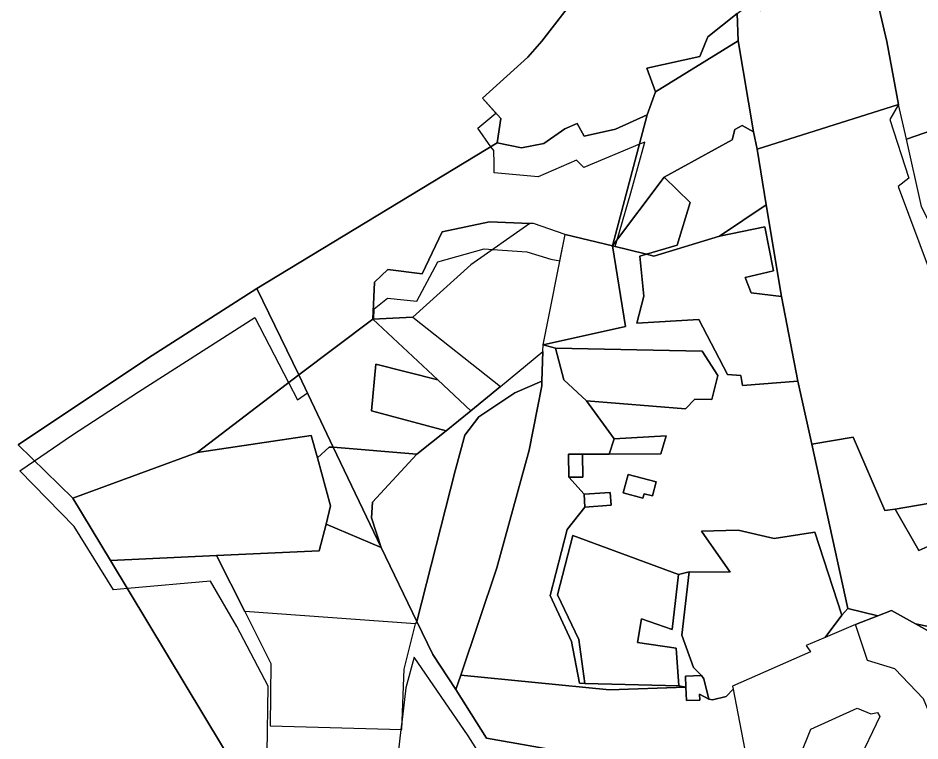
# Model space of a CAD drawing. Extents: x -477304 to -465429, y -1159113 to -1149210.
# Drawn here: x -466636.6 to -466201.9, y -1152670.1 to -1152321.7 of the extents above; entities that cross this region are included whole.
import ezdxf

# ---------------------------------------------------------------- set-up
doc = ezdxf.new("R2010")
doc.units = 0
for name, color, linetype in [('BPEJ_s', 7, 'Continuous'), ('PUPFL_s', 7, 'Continuous'), ('trav_porost_s', 7, 'Continuous')]:
    doc.layers.add(name, color=color, linetype=linetype)

msp = doc.modelspace()

# ---------------------------------------------------------------- linework, layer by layer
at = {"layer": 'BPEJ_s'}
for points in [[(-466516.57, -1152675.84), (-466516.05, -1152643.7), (-466531.22, -1152615.04), (-466543.81, -1152593.19), (-466583.92, -1152596.72), (-466590.6, -1152597.3), (-466609.62, -1152566.71), (-466635.84, -1152539.98), (-466628.73, -1152535.11), (-466619.53, -1152528.79), (-466610.91, -1152522.88), (-466578.52, -1152501.8), (-466522.48, -1152466.07), (-466506.2, -1152497.41), (-466501.91, -1152505.66), (-466497.09, -1152502.44), (-466501.26, -1152493.62), (-466465.54, -1152466.83), (-466465.15, -1152466.81), (-466464.9, -1152461.83), (-466458.47, -1152456.69), (-466444.33, -1152458.23), (-466434.3, -1152439.21), (-466411.94, -1152433.04), (-466407.8, -1152433.3), (-466391.37, -1152434.33), (-466379.81, -1152437.92), (-466375.4, -1152438.7), (-466372.87, -1152426.08), (-466350.07, -1152431.46), (-466348.82, -1152431.78), (-466347.87, -1152428.55), (-466341.25, -1152405.92), (-466334.56, -1152381.5), (-466337.07, -1152382.56), (-466363.87, -1152393.84), (-466367.47, -1152390.24), (-466385.98, -1152398.21), (-466407.06, -1152396.41), (-466407.17, -1152391.79), (-466407.31, -1152385.61), (-466408.65, -1152383.74), (-466415.02, -1152374.82), (-466406.33, -1152367.54), (-466412.79, -1152360.37), (-466390.89, -1152340.52), (-466384.22, -1152332.88), (-466366.99, -1152310.47)], [(-466415.02, -1152374.82), (-466406.33, -1152367.54), (-466412.79, -1152360.37), (-466390.89, -1152340.52), (-466384.22, -1152332.88), (-466366.99, -1152310.47)], [(-466516.57, -1152675.84), (-466516.05, -1152643.7), (-466531.22, -1152615.04), (-466543.81, -1152593.19), (-466583.92, -1152596.72), (-466590.6, -1152597.3), (-466609.62, -1152566.71), (-466635.84, -1152539.98), (-466628.73, -1152535.11), (-466619.53, -1152528.79), (-466610.91, -1152522.88), (-466578.52, -1152501.8), (-466522.48, -1152466.07), (-466506.2, -1152497.41), (-466501.91, -1152505.66), (-466497.09, -1152502.44), (-466501.26, -1152493.62), (-466465.54, -1152466.83), (-466465.15, -1152466.81), (-466464.9, -1152461.83), (-466458.47, -1152456.69), (-466444.33, -1152458.23), (-466434.3, -1152439.21), (-466411.94, -1152433.04), (-466407.8, -1152433.3), (-466391.37, -1152434.33), (-466379.81, -1152437.92), (-466375.4, -1152438.7), (-466372.87, -1152426.08), (-466350.07, -1152431.46), (-466348.82, -1152431.78), (-466347.87, -1152428.55), (-466341.25, -1152405.92), (-466334.56, -1152381.5), (-466337.07, -1152382.56), (-466363.87, -1152393.84), (-466367.47, -1152390.24), (-466385.98, -1152398.21), (-466407.06, -1152396.41), (-466407.17, -1152391.79), (-466407.31, -1152385.61), (-466408.65, -1152383.74), (-466415.02, -1152374.82)], [(-466397.29, -1152702.83), (-466419.65, -1152667.61), (-466445.61, -1152629.82), (-466449.73, -1152644.48), (-466451.36, -1152658.44), (-466452.09, -1152664.64), (-466453.58, -1152677.38)], [(-466397.29, -1152702.83), (-466419.65, -1152667.61), (-466445.61, -1152629.82), (-466449.73, -1152644.48), (-466451.36, -1152658.44), (-466452.09, -1152664.64), (-466453.58, -1152677.38)]]:
    msp.add_lwpolyline(points, dxfattribs=at)
at = {"layer": 'PUPFL_s'}
for points in [[(-466217.75, -1152333.11), (-466212.14, -1152363.37), (-466280.38, -1152384.92), (-466282.12, -1152376.65), (-466289.47, -1152332.73), (-466289.94, -1152319.57), (-466283.47, -1152314.5), (-466278.79, -1152318.09), (-466265.44, -1152306.91), (-466262.14, -1152292.29), (-466255.23, -1152297.38), (-466227.46, -1152289.41), (-466227.06, -1152293.82)], [(-466289.94, -1152319.57), (-466289.47, -1152332.73), (-466329.27, -1152357.36), (-466333.57, -1152345.89), (-466307.99, -1152340.23), (-466304.08, -1152330.75)], [(-466329.27, -1152357.36), (-466289.47, -1152332.73), (-466282.12, -1152376.65), (-466287.6, -1152373.58), (-466291.13, -1152375.42), (-466292.31, -1152380.47), (-466325.1, -1152398.39), (-466350.07, -1152431.46), (-466333.31, -1152368.39)], [(-466363.79, -1152378.68), (-466348.63, -1152375.33), (-466333.31, -1152368.39), (-466350.07, -1152431.46), (-466372.87, -1152426.08), (-466388.15, -1152420.8), (-466389.86, -1152420.73), (-466409.32, -1152419.99), (-466432.12, -1152424.8), (-466441.83, -1152444.95), (-466458.31, -1152442.96), (-466464.81, -1152449.05), (-466465.54, -1152466.83), (-466501.26, -1152493.62), (-466521.6, -1152452.02), (-466405.65, -1152381.93), (-466394.01, -1152384.29), (-466383.14, -1152382.17), (-466373, -1152375.09), (-466367.04, -1152372.54)], [(-466291.13, -1152375.42), (-466287.6, -1152373.58), (-466282.12, -1152376.65), (-466280.38, -1152384.92), (-466275.93, -1152411.8), (-466298.54, -1152426.86), (-466330.14, -1152436.48), (-466333.67, -1152435.59), (-466318.94, -1152431.24), (-466312.67, -1152410.65), (-466325.1, -1152398.39), (-466292.31, -1152380.47)], [(-466318.94, -1152431.24), (-466333.67, -1152435.59), (-466350.07, -1152431.46), (-466325.1, -1152398.39), (-466312.67, -1152410.65)], [(-466409.32, -1152419.99), (-466389.86, -1152420.73), (-466418.37, -1152440.7), (-466446.33, -1152465.93), (-466465.54, -1152466.83), (-466464.81, -1152449.05), (-466458.31, -1152442.96), (-466441.83, -1152444.95), (-466432.12, -1152424.8)], [(-466574.31, -1152485.75), (-466521.6, -1152452.02), (-466501.26, -1152493.62), (-466550.27, -1152531.17), (-466610.21, -1152553.19), (-466636.64, -1152527.39)], [(-466383.64, -1152482.48), (-466384.12, -1152496.8), (-466397.23, -1152502.35), (-466414.53, -1152514), (-466421.27, -1152522.72), (-466425.87, -1152539.99), (-466444.47, -1152612.58), (-466461.65, -1152576.83), (-466466.23, -1152562.58), (-466465.69, -1152555.03), (-466444.35, -1152531.87), (-466430.28, -1152520.6), (-466418.33, -1152511.03), (-466404.07, -1152499.28)], [(-466492.23, -1152533.76), (-466495.27, -1152522.87), (-466550.27, -1152531.17), (-466501.26, -1152493.62), (-466484.73, -1152528.57), (-466486.67, -1152528.53)], [(-466397.23, -1152502.35), (-466384.12, -1152496.8), (-466384.19, -1152499), (-466390.25, -1152529.99), (-466405.9, -1152586.64), (-466423.23, -1152638.38), (-466425.58, -1152645.41), (-466436.69, -1152628.43), (-466444.47, -1152612.58), (-466425.87, -1152539.99), (-466421.27, -1152522.72), (-466414.53, -1152514)], [(-466410.8, -1152668.85), (-466425.58, -1152645.41), (-466423.23, -1152638.38), (-466351.59, -1152645.57), (-466314.65, -1152644.24), (-466314.41, -1152650.64), (-466308.02, -1152650.41), (-466308.12, -1152647.61), (-466303.62, -1152649.98), (-466301.83, -1152650.29), (-466295.23, -1152648.73), (-466291.88, -1152645.24), (-466285.61, -1152677.79), (-466216.51, -1152690.07), (-466268.44, -1152713.33), (-466367.97, -1152676.4)]]:
    msp.add_lwpolyline(points, close=True, dxfattribs=at)
for points in [[(-466000.17, -1152298.42), (-466015.71, -1152330.07), (-466024.03, -1152352.29), (-466021.65, -1152382.8), (-466030.2, -1152406.1), (-466050.52, -1152427.32), (-466055.47, -1152422.78), (-466049.9, -1152362.44), (-466047.05, -1152323.9), (-466097.89, -1152341.52), (-466103.07, -1152324.97), (-466104.68, -1152328.72), (-466100.95, -1152342.84), (-466143.75, -1152357.61), (-466147.34, -1152344.24), (-466149.56, -1152344.94), (-466146.18, -1152358.65), (-466208.35, -1152380.17), (-466212.14, -1152363.37), (-466217.75, -1152333.11), (-466227.06, -1152293.82)], [(-466366.99, -1152310.47), (-466384.22, -1152332.88), (-466390.89, -1152340.52), (-466412.79, -1152360.37), (-466403.95, -1152370.19), (-466405.65, -1152381.93), (-466521.6, -1152452.02), (-466574.31, -1152485.75), (-466636.64, -1152527.39), (-466610.21, -1152553.19), (-466592.08, -1152583.19), (-466529.03, -1152687.72), (-466561.79, -1152691.11)], [(-466529.03, -1152687.72), (-466592.08, -1152583.19), (-466540.91, -1152580.69), (-466527.31, -1152607.67), (-466514.73, -1152632.74), (-466515.04, -1152662.79), (-466451.61, -1152664.65), (-466450.46, -1152635.55), (-466444.98, -1152613.73), (-466444.47, -1152612.58), (-466436.69, -1152628.43), (-466425.58, -1152645.41), (-466410.8, -1152668.85), (-466367.97, -1152676.4)]]:
    msp.add_lwpolyline(points, dxfattribs=at)
at = {"layer": 'trav_porost_s'}
for points in [[(-466289.94, -1152319.57), (-466304.08, -1152330.75), (-466307.99, -1152340.23), (-466333.57, -1152345.89), (-466329.27, -1152357.36), (-466333.31, -1152368.39), (-466348.63, -1152375.33), (-466363.79, -1152378.68), (-466367.04, -1152372.54), (-466373, -1152375.09), (-466383.14, -1152382.17), (-466394.01, -1152384.29), (-466405.65, -1152381.93), (-466403.95, -1152370.19), (-466412.79, -1152360.37), (-466390.89, -1152340.52), (-466384.22, -1152332.88), (-466366.99, -1152310.47)], [(-466176.56, -1152619.39), (-466203.99, -1152613.71), (-466215.59, -1152607.29), (-466222.18, -1152609.86), (-466236.58, -1152606.23), (-466254.02, -1152527.13), (-466234.11, -1152523.69), (-466218.81, -1152559.02), (-466213.82, -1152558.42), (-466202.42, -1152578.32), (-466190.81, -1152573.24)]]:
    msp.add_lwpolyline(points, dxfattribs=at)
for points in [[(-466208.35, -1152380.17), (-466146.18, -1152358.65), (-466132.05, -1152416.43), (-466185.76, -1152434.82), (-466195.25, -1152424.58), (-466201.19, -1152412.61)], [(-466207.3, -1152398.91), (-466212.41, -1152402.87), (-466196.92, -1152444.27), (-466190.22, -1152469.07), (-466172.6, -1152534.77), (-466167.19, -1152546.87), (-466166.02, -1152550.18), (-466213.82, -1152558.42), (-466218.81, -1152559.02), (-466234.11, -1152523.69), (-466254.02, -1152527.13), (-466260.78, -1152496.76), (-466268.62, -1152455.9), (-466275.93, -1152411.8), (-466280.38, -1152384.92), (-466212.14, -1152363.37), (-466216.31, -1152370.6)], [(-466276.6, -1152422.33), (-466298.54, -1152426.86), (-466275.93, -1152411.8), (-466268.62, -1152455.9), (-466283.21, -1152454.24), (-466286.12, -1152446.74), (-466272.44, -1152443.58)], [(-466272.44, -1152443.58), (-466286.12, -1152446.74), (-466283.21, -1152454.24), (-466268.62, -1152455.9), (-466260.78, -1152496.76), (-466287.4, -1152498.79), (-466288.2, -1152494.07), (-466294.56, -1152493.5), (-466308.45, -1152467.09), (-466338.27, -1152468.79), (-466334.99, -1152455.82), (-466336.85, -1152436.53), (-466333.67, -1152435.59), (-466330.14, -1152436.48), (-466298.54, -1152426.86), (-466276.6, -1152422.33)], [(-466343.76, -1152470.44), (-466383.53, -1152479.24), (-466372.87, -1152426.08), (-466350.07, -1152431.46)], [(-466371.11, -1152543.08), (-466364.45, -1152543.01), (-466364.57, -1152531.9), (-466351.61, -1152531.92), (-466326.81, -1152531.83), (-466324.27, -1152523.01), (-466349.28, -1152524.56), (-466362.64, -1152506.26), (-466314.86, -1152510.13), (-466310.43, -1152505.41), (-466302.23, -1152505.51), (-466299.28, -1152494), (-466306.87, -1152482.35), (-466377.63, -1152480.84), (-466383.53, -1152479.24), (-466343.76, -1152470.44), (-466350.07, -1152431.46), (-466333.67, -1152435.59), (-466336.85, -1152436.53), (-466334.99, -1152455.82), (-466338.27, -1152468.79), (-466308.45, -1152467.09), (-466294.56, -1152493.5), (-466288.2, -1152494.07), (-466287.4, -1152498.79), (-466260.78, -1152496.76), (-466254.02, -1152527.13), (-466236.58, -1152606.23), (-466239.5, -1152609.58), (-466252.47, -1152569.49), (-466272.12, -1152572.58), (-466289.48, -1152568.5), (-466307.22, -1152569.04), (-466293.39, -1152588.71), (-466313.04, -1152588.66), (-466318.21, -1152589.87), (-466369.25, -1152571.09), (-466376.53, -1152599.77), (-466366.37, -1152621.19), (-466363.38, -1152642.41), (-466366.02, -1152642.36), (-466369.77, -1152622.27), (-466380.07, -1152600.01), (-466371.98, -1152568.22), (-466363.35, -1152557.39), (-466350.76, -1152556.5), (-466351.2, -1152550.32), (-466363.79, -1152551.21)], [(-466466.18, -1152511.07), (-466430.28, -1152520.6), (-466444.35, -1152531.87), (-466484.73, -1152528.57), (-466501.26, -1152493.62), (-466465.54, -1152466.83), (-466434.3, -1152496.07), (-466464.18, -1152488.62)], [(-466465.54, -1152466.83), (-466446.33, -1152465.93), (-466404.07, -1152499.28), (-466418.33, -1152511.03), (-466434.3, -1152496.07)], [(-466363.38, -1152642.41), (-466318.1, -1152643.64), (-466314.65, -1152644.24), (-466351.59, -1152645.57), (-466423.23, -1152638.38), (-466405.9, -1152586.64), (-466390.25, -1152529.99), (-466384.19, -1152499), (-466384.12, -1152496.8), (-466383.64, -1152482.48), (-466383.53, -1152479.24), (-466377.63, -1152480.84), (-466373.58, -1152496.03), (-466362.64, -1152506.26), (-466349.28, -1152524.56), (-466351.61, -1152531.92), (-466364.57, -1152531.9), (-466371.23, -1152531.97), (-466371.11, -1152543.08), (-466363.79, -1152551.21), (-466363.35, -1152557.39), (-466371.98, -1152568.22), (-466380.07, -1152600.01), (-466369.77, -1152622.27), (-466366.02, -1152642.36)], [(-466377.63, -1152480.84), (-466306.87, -1152482.35), (-466299.28, -1152494), (-466302.23, -1152505.51), (-466310.43, -1152505.41), (-466314.86, -1152510.13), (-466362.64, -1152506.26), (-466373.58, -1152496.03)], [(-466418.33, -1152511.03), (-466430.28, -1152520.6), (-466466.18, -1152511.07), (-466464.18, -1152488.62), (-466434.3, -1152496.07)], [(-466485.94, -1152556.83), (-466488.08, -1152565.65), (-466491.52, -1152578.57), (-466540.91, -1152580.69), (-466592.08, -1152583.19), (-466610.21, -1152553.19), (-466550.27, -1152531.17), (-466495.27, -1152522.87), (-466492.23, -1152533.76)], [(-466349.28, -1152524.56), (-466324.27, -1152523.01), (-466326.81, -1152531.83), (-466351.61, -1152531.92)], [(-466486.67, -1152528.53), (-466484.73, -1152528.57), (-466461.65, -1152576.83), (-466488.08, -1152565.65), (-466485.94, -1152556.83), (-466492.23, -1152533.76)], [(-466465.69, -1152555.03), (-466466.23, -1152562.58), (-466461.65, -1152576.83), (-466484.73, -1152528.57), (-466444.35, -1152531.87)], [(-466371.11, -1152543.08), (-466371.23, -1152531.97), (-466364.57, -1152531.9), (-466364.45, -1152543.01)], [(-466334.86, -1152551.02), (-466330.84, -1152552.08), (-466329.02, -1152545.22), (-466342.55, -1152541.64), (-466344.9, -1152550.54), (-466335.4, -1152553.05)], [(-466344.9, -1152550.54), (-466342.55, -1152541.64), (-466329.02, -1152545.22), (-466330.84, -1152552.08), (-466334.86, -1152551.02), (-466335.4, -1152553.05)], [(-466351.2, -1152550.32), (-466350.76, -1152556.5), (-466363.35, -1152557.39), (-466363.79, -1152551.21)], [(-466156.05, -1152590.66), (-466161.25, -1152583.68), (-466167.72, -1152583.68), (-466171.66, -1152569.03), (-466189.44, -1152574.89), (-466190.81, -1152573.24), (-466202.42, -1152578.32), (-466213.82, -1152558.42), (-466166.02, -1152550.18), (-466158.41, -1152571.77), (-466151.38, -1152589.48)], [(-466488.08, -1152565.65), (-466461.65, -1152576.83), (-466444.47, -1152612.58), (-466444.98, -1152613.73), (-466527.31, -1152607.67), (-466540.91, -1152580.69), (-466491.52, -1152578.57)], [(-466319.46, -1152625.43), (-466318.1, -1152643.64), (-466363.38, -1152642.41), (-466366.37, -1152621.19), (-466376.53, -1152599.77), (-466369.25, -1152571.09), (-466318.21, -1152589.87), (-466321.3, -1152616.47), (-466336.11, -1152611.28), (-466337.99, -1152622.74)], [(-466247.52, -1152620.26), (-466256.7, -1152624.18), (-466254.6, -1152627.22), (-466292.18, -1152643.66), (-466291.88, -1152645.24), (-466295.23, -1152648.73), (-466301.83, -1152650.29), (-466303.62, -1152649.98), (-466305.97, -1152640.27), (-466307.24, -1152638.66), (-466311.06, -1152634.7), (-466316.7, -1152619.18), (-466313.04, -1152588.66), (-466293.39, -1152588.71), (-466307.22, -1152569.04), (-466289.48, -1152568.5), (-466272.12, -1152572.58), (-466252.47, -1152569.49), (-466239.5, -1152609.58)], [(-466311.06, -1152634.7), (-466307.24, -1152638.66), (-466314.84, -1152638.94), (-466314.65, -1152644.24), (-466318.1, -1152643.64), (-466319.46, -1152625.43), (-466337.99, -1152622.74), (-466336.11, -1152611.28), (-466321.3, -1152616.47), (-466318.21, -1152589.87), (-466313.04, -1152588.66), (-466316.7, -1152619.18)], [(-466232.97, -1152614.05), (-466247.52, -1152620.26), (-466239.5, -1152609.58), (-466236.58, -1152606.23), (-466222.18, -1152609.86)], [(-466183.16, -1152663.51), (-466184.74, -1152662.24), (-466188.49, -1152659.2), (-466191.21, -1152661.43), (-466188.04, -1152664.31), (-466190.7, -1152665.98), (-466195.82, -1152660.32), (-466200.21, -1152649.8), (-466214.01, -1152635.31), (-466227.2, -1152631.34), (-466232.97, -1152614.05), (-466222.18, -1152609.86), (-466215.59, -1152607.29), (-466203.99, -1152613.71), (-466195.73, -1152618.28), (-466178.16, -1152644.58), (-466177.43, -1152651.35)], [(-466166.53, -1152643.4), (-466160.13, -1152642.2), (-466159.1, -1152651.57), (-466160.46, -1152654.46), (-466174.1, -1152658.47), (-466175.13, -1152666.18), (-466181.5, -1152675.55), (-466181.81, -1152674.29), (-466184.74, -1152662.24), (-466183.16, -1152663.51), (-466177.43, -1152651.35), (-466178.16, -1152644.58), (-466195.73, -1152618.28), (-466203.99, -1152613.71), (-466176.56, -1152619.39), (-466169.17, -1152633.37)], [(-466314.84, -1152638.94), (-466307.24, -1152638.66), (-466305.97, -1152640.27), (-466303.62, -1152649.98), (-466308.12, -1152647.61), (-466308.02, -1152650.41), (-466314.41, -1152650.64), (-466314.65, -1152644.24)], [(-466259.43, -1152676.8), (-466254.5, -1152664.51), (-466232.18, -1152654.27), (-466225.59, -1152657.01), (-466222.39, -1152656.43), (-466221.19, -1152658.31), (-466232.01, -1152680.81)]]:
    msp.add_lwpolyline(points, close=True, dxfattribs=at)

doc.saveas('drawing.dxf')
